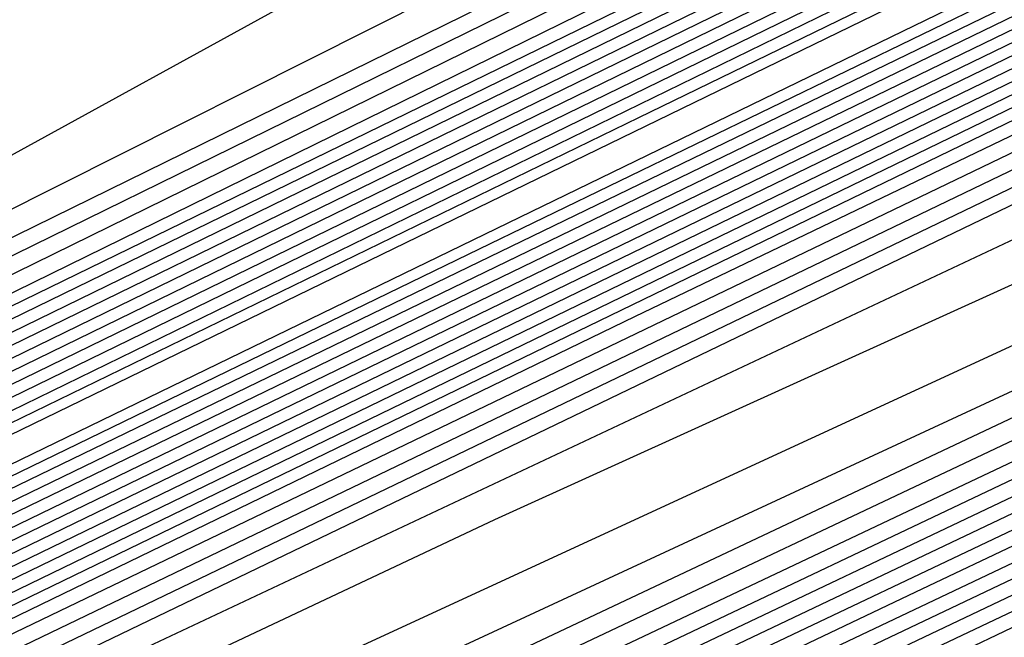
# Model space of a CAD drawing. Extents: x 3249832 to 3255657, y 13789405 to 13793316.
# Tile 519 of 656: x 3254746.097 to 3254747.475, y 13790602.142 to 13790603.006. Entities that reach past the tile are written whole.
import ezdxf

# ---------------------------------------------------------------- set-up
doc = ezdxf.new("R2010")
doc.units = 0
doc.header["$LTSCALE"] = 100
doc.header["$MEASUREMENT"] = 0
for name, color, linetype in [('GRATIO_CON', 10, 'CONTINUOUS'), ('GRATIO_ICON', 7, 'CONTINUOUS'), ('TARGETS_EAST', 7, 'CONTINUOUS')]:
    doc.layers.add(name, color=color, linetype=linetype)

# ---------------------------------------------------------------- blocks, each defined once
blk = doc.blocks.new('Gratio_032316_contours')
at = {"layer": 'GRATIO_CON', "color": 1, "linetype": 'Continuous', "flags": 128}
for points in [[(3254642.139, 13790551.7053), (3254660.6124, 13790560.6687), (3254682.3072, 13790571.2723), (3254700.7352, 13790580.305), (3254711.0317, 13790585.3564), (3254714.825, 13790587.2199), (3254715.3665, 13790587.4896), (3254715.3659, 13790587.4937), (3254715.3657, 13790587.4969), (3254715.3666, 13790587.4975), (3254715.9081, 13790587.7572), (3254719.6861, 13790589.589), (3254729.9352, 13790594.5687), (3254748.2689, 13790603.4881), (3254769.8147, 13790614.0012), (3254788.079, 13790622.9777)], [(3254643.9573, 13790552.6097), (3254661.9705, 13790561.3498), (3254683.1246, 13790571.6892), (3254701.0934, 13790580.4969), (3254711.1333, 13790585.4226), (3254714.8321, 13790587.2398), (3254715.3601, 13790587.5029), (3254715.3596, 13790587.5069), (3254715.3595, 13790587.5098), (3254715.3603, 13790587.5104), (3254715.8805, 13790587.7597), (3254719.5093, 13790589.5191), (3254729.3537, 13790594.3022), (3254746.9632, 13790602.8693), (3254767.6581, 13790612.9672), (3254785.2011, 13790621.5892)], [(3254645.7757, 13790553.5142), (3254663.3285, 13790562.0309), (3254683.9419, 13790572.1067), (3254701.4513, 13790580.6909), (3254711.2342, 13790585.4933), (3254714.8385, 13790587.2659), (3254715.3542, 13790587.5212), (3254715.853, 13790587.7617), (3254719.3325, 13790589.4492), (3254728.7721, 13790594.0356), (3254745.6576, 13790602.2505), (3254765.5015, 13790611.9331), (3254782.3232, 13790620.2006)], [(3254647.5941, 13790554.4186), (3254664.6865, 13790562.712), (3254684.7593, 13790572.5235), (3254701.8095, 13790580.8826), (3254711.336, 13790585.5591), (3254714.8458, 13790587.2852), (3254715.348, 13790587.5339), (3254715.8254, 13790587.7641), (3254719.1557, 13790589.3793), (3254728.1905, 13790593.7691), (3254744.3519, 13790601.6317), (3254763.3449, 13790610.8991), (3254779.4453, 13790618.8121)], [(3254651.2308, 13790556.2274), (3254667.4026, 13790564.0741), (3254686.3942, 13790573.3572), (3254702.526, 13790581.266), (3254711.5395, 13790585.6907), (3254714.8603, 13790587.3239), (3254715.3355, 13790587.5594), (3254715.7702, 13790587.7691), (3254718.8022, 13790589.2396), (3254727.0274, 13790593.236), (3254741.7406, 13790600.3941), (3254759.0318, 13790608.8311), (3254773.6894, 13790616.035)], [(3254653.0492, 13790557.1319), (3254668.7606, 13790564.7552), (3254687.2116, 13790573.774), (3254702.8843, 13790581.4577), (3254711.6412, 13790585.7564), (3254714.8676, 13790587.3433), (3254715.3293, 13790587.5721), (3254715.7426, 13790587.7716), (3254718.6254, 13790589.1697), (3254726.4458, 13790592.9695), (3254740.435, 13790599.7753), (3254756.8752, 13790607.7971), (3254770.8115, 13790614.6465), (3254778.5294, 13790618.5309)], [(3254646.2517, 13790553.9528), (3254654.8675, 13790558.0363), (3254670.1186, 13790565.4362), (3254688.0291, 13790574.1908), (3254703.2426, 13790581.6494), (3254711.743, 13790585.8222), (3254714.8749, 13790587.3627), (3254715.3231, 13790587.5848), (3254715.7151, 13790587.774), (3254718.4486, 13790589.0998), (3254725.8643, 13790592.703), (3254739.1294, 13790599.1565), (3254754.7186, 13790606.7631), (3254767.9336, 13790613.258), (3254775.252, 13790616.9413)], [(3254648.3232, 13790554.9771), (3254656.6859, 13790558.9407), (3254671.4766, 13790566.1173), (3254688.8465, 13790574.6076), (3254703.6008, 13790581.8411), (3254711.8447, 13790585.888), (3254714.8821, 13790587.382), (3254715.3169, 13790587.5976), (3254715.6875, 13790587.7765), (3254718.2718, 13790589.03), (3254725.2827, 13790592.4364), (3254737.8237, 13790598.5377), (3254752.562, 13790605.7291), (3254765.0557, 13790611.8694), (3254771.9746, 13790615.3518)], [(3254652.466, 13790557.0257), (3254660.3226, 13790560.7496), (3254674.1927, 13790567.4794), (3254690.4813, 13790575.4413), (3254704.3173, 13790582.2246), (3254712.0482, 13790586.0196), (3254714.8967, 13790587.4207), (3254715.3044, 13790587.623), (3254715.6323, 13790587.7815), (3254717.9183, 13790588.8903), (3254724.1196, 13790591.9033), (3254735.2124, 13790597.3001), (3254748.2489, 13790603.6611), (3254759.2998, 13790609.0924), (3254765.4198, 13790612.1726), (3254767.5973, 13790613.3706), (3254767.8046, 13790613.628), (3254767.8447, 13790613.807), (3254768.8446, 13790614.4523), (3254771.7623, 13790616.0293)], [(3254651.241, 13790556.5836), (3254654.5375, 13790558.0501), (3254662.141, 13790561.654), (3254675.5507, 13790568.1605), (3254691.2988, 13790575.8581), (3254704.6756, 13790582.4163), (3254712.1499, 13790586.0854), (3254714.904, 13790587.4401), (3254715.2982, 13790587.6357), (3254715.6047, 13790587.7839), (3254717.7415, 13790588.8204), (3254723.538, 13790591.6368), (3254733.9068, 13790596.6813), (3254746.0923, 13790602.627), (3254756.4219, 13790607.7038), (3254762.1424, 13790610.583), (3254764.1778, 13790611.7028), (3254764.3715, 13790611.9434), (3254764.4337, 13790612.1232), (3254765.5415, 13790612.8137), (3254768.7386, 13790614.5249), (3254774.566, 13790617.5186)], [(3254651.548, 13790556.8702), (3254653.3699, 13790557.6315), (3254656.6089, 13790559.0744), (3254663.9594, 13790562.5584), (3254676.9087, 13790568.8416), (3254692.1162, 13790576.2749), (3254705.0338, 13790582.608), (3254712.2517, 13790586.1512), (3254714.9112, 13790587.4594), (3254715.292, 13790587.6484), (3254715.5771, 13790587.7864), (3254717.5647, 13790588.7505), (3254722.9564, 13790591.3703), (3254732.6011, 13790596.0625), (3254743.9357, 13790601.593), (3254753.544, 13790606.3153), (3254758.865, 13790608.9934), (3254760.7582, 13790610.035), (3254760.9385, 13790610.2589), (3254761.0228, 13790610.4394), (3254762.2384, 13790611.1751), (3254765.7149, 13790613.0205), (3254772.0375, 13790616.2604)], [(3254678.2668, 13790569.5227), (3254692.9336, 13790576.6918), (3254705.3921, 13790582.7997), (3254712.3534, 13790586.217), (3254714.9185, 13790587.4788), (3254715.2858, 13790587.6612), (3254715.5496, 13790587.7889), (3254717.3879, 13790588.6807), (3254722.3749, 13790591.1037), (3254731.2955, 13790595.4436), (3254741.7791, 13790600.559), (3254750.666, 13790604.9267), (3254755.5876, 13790607.4038), (3254757.3387, 13790608.3672), (3254757.5054, 13790608.5743), (3254757.6118, 13790608.7556), (3254758.9353, 13790609.5366), (3254762.6912, 13790611.5161), (3254769.509, 13790615.0021), (3254777.6739, 13790619.1394)], [(3254680.9828, 13790570.8848), (3254694.5684, 13790577.5253), (3254706.1082, 13790583.1826), (3254712.556, 13790586.3474), (3254714.9315, 13790587.5159), (3254715.271, 13790587.6858), (3254715.2714, 13790587.6881), (3254715.2722, 13790587.6892), (3254715.2732, 13790587.689), (3254715.4944, 13790587.7945), (3254717.0344, 13790588.541), (3254721.2117, 13790590.5707), (3254728.6842, 13790594.206), (3254737.4659, 13790598.491), (3254744.9102, 13790602.1497), (3254749.0328, 13790604.2246), (3254750.4996, 13790605.0316), (3254750.6393, 13790605.2051), (3254750.7899, 13790605.388), (3254752.329, 13790606.2594), (3254756.6438, 13790608.5072), (3254764.4521, 13790612.4857), (3254773.7947, 13790617.2146)], [(3254682.3408, 13790571.5658), (3254695.3858, 13790577.9421), (3254706.4664, 13790583.3743), (3254712.6576, 13790586.4132), (3254714.9386, 13790587.5352), (3254715.2646, 13790587.6983), (3254715.2651, 13790587.7006), (3254715.2659, 13790587.7017), (3254715.267, 13790587.7016), (3254715.4668, 13790587.797), (3254716.8576, 13790588.4711), (3254720.6302, 13790590.3041), (3254727.3786, 13790593.5872), (3254735.3094, 13790597.457), (3254742.0323, 13790600.7611), (3254745.7554, 13790602.635), (3254747.0801, 13790603.3639), (3254747.2062, 13790603.5205), (3254747.379, 13790603.7042), (3254749.0259, 13790604.6209), (3254753.6201, 13790607.0028), (3254761.9237, 13790611.2275), (3254771.8551, 13790616.2521)]]:
    blk.add_lwpolyline(points, dxfattribs=at)
at = {"layer": 'GRATIO_CON', "color": 5, "linetype": 'Continuous', "flags": 128}
for points in [[(3254645.4599, 13790553.036), (3254663.069, 13790561.7623), (3254683.7862, 13790571.9554), (3254701.3959, 13790580.5965), (3254711.2365, 13790585.4241), (3254714.8618, 13790587.205), (3254715.3792, 13790587.4629), (3254715.3785, 13790587.4674), (3254715.3782, 13790587.4709), (3254715.379, 13790587.4719), (3254715.9133, 13790587.7279), (3254719.64, 13790589.5343), (3254729.7495, 13790594.4457), (3254747.8375, 13790603.2357), (3254769.1201, 13790613.5531), (3254787.2186, 13790622.2657)], [(3254649.9599, 13790555.2348), (3254666.4373, 13790563.4004), (3254685.823, 13790572.9383), (3254702.301, 13790581.0241), (3254711.5092, 13790585.5415), (3254714.9015, 13790587.208), (3254715.3856, 13790587.4496), (3254715.3848, 13790587.4542), (3254715.3844, 13790587.458), (3254715.3852, 13790587.4591), (3254715.9013, 13790587.7061), (3254719.4996, 13790589.4499), (3254729.2606, 13790594.1916), (3254746.7248, 13790602.6782), (3254767.2733, 13790612.6396), (3254784.7474, 13790621.0516)], [(3254645.8078, 13790553.0477), (3254654.4599, 13790557.4337), (3254669.8056, 13790565.0385), (3254687.8597, 13790573.9222), (3254703.2055, 13790581.4548), (3254711.7805, 13790585.6657), (3254714.9395, 13790587.2206), (3254715.3915, 13790587.4448), (3254715.8892, 13790587.6839), (3254719.3592, 13790589.3654), (3254728.7717, 13790593.9374), (3254745.612, 13790602.1206), (3254765.4264, 13790611.7261), (3254782.2763, 13790619.8376)], [(3254650.9146, 13790555.5543), (3254658.9599, 13790559.6325), (3254673.1739, 13790566.6765), (3254689.8966, 13790574.9051), (3254704.1107, 13790581.8824), (3254712.0533, 13790585.783), (3254714.9794, 13790587.2235), (3254715.3982, 13790587.4313), (3254715.8776, 13790587.6614), (3254719.2191, 13790589.2805), (3254728.2829, 13790593.683), (3254744.4993, 13790601.563), (3254763.5796, 13790610.8126), (3254779.8051, 13790618.6235)], [(3254649.0895, 13790554.2614), (3254654.3182, 13790556.9458), (3254657.5919, 13790558.6919), (3254661.1283, 13790560.5677), (3254667.9599, 13790564.0302), (3254679.9106, 13790569.9526), (3254693.9704, 13790576.8709), (3254705.921, 13790582.737), (3254712.5988, 13790586.0165), (3254715.0585, 13790587.2285), (3254715.4093, 13790587.4057), (3254715.4091, 13790587.4086), (3254715.4097, 13790587.4091), (3254715.4114, 13790587.4072), (3254715.8544, 13790587.617), (3254718.939, 13790589.1106), (3254727.3053, 13790593.1741), (3254742.2739, 13790600.4477), (3254759.8859, 13790608.9855), (3254774.8628, 13790616.1954)], [(3254652.9316, 13790556.1611), (3254659.0279, 13790559.2737), (3254662.7531, 13790561.2358), (3254666.2352, 13790563.0744), (3254672.4599, 13790566.2291), (3254683.2789, 13790571.5906), (3254696.0073, 13790577.8537), (3254706.8262, 13790583.1644), (3254712.8717, 13790586.1333), (3254715.0984, 13790587.2306), (3254715.416, 13790587.3911), (3254715.416, 13790587.3939), (3254715.4167, 13790587.3946), (3254715.4184, 13790587.393), (3254715.843, 13790587.5942), (3254718.799, 13790589.0255), (3254726.8166, 13790592.9197), (3254741.1612, 13790599.8901), (3254758.039, 13790608.072), (3254772.3917, 13790614.9813)], [(3254648.5889, 13790553.912), (3254656.7738, 13790558.0608), (3254663.7375, 13790561.6017), (3254667.9142, 13790563.7796), (3254671.342, 13790565.581), (3254676.9599, 13790568.4279), (3254686.6472, 13790573.2286), (3254698.0442, 13790578.8366), (3254707.7315, 13790583.5918), (3254713.1445, 13790586.2502), (3254715.1383, 13790587.2327), (3254715.4228, 13790587.3765), (3254715.4229, 13790587.3793), (3254715.4236, 13790587.3802), (3254715.4253, 13790587.3788), (3254715.8315, 13790587.5713), (3254718.659, 13790588.9404), (3254726.3278, 13790592.6653), (3254740.0485, 13790599.3324), (3254756.1922, 13790607.1585), (3254769.9205, 13790613.7673), (3254777.6832, 13790617.4194)], [(3254651.4104, 13790555.3035), (3254660.616, 13790559.9605), (3254668.4472, 13790563.9297), (3254673.0754, 13790566.3235), (3254676.4489, 13790568.0877), (3254681.4599, 13790570.6267), (3254690.0155, 13790574.8666), (3254700.0811, 13790579.8195), (3254708.6367, 13790584.0191), (3254713.4173, 13790586.367), (3254715.1783, 13790587.2348), (3254715.4296, 13790587.362), (3254715.4297, 13790587.3647), (3254715.4306, 13790587.3657), (3254715.4323, 13790587.3646), (3254715.8201, 13790587.5485), (3254718.5189, 13790588.8554), (3254725.8391, 13790592.4108), (3254738.9357, 13790598.7748), (3254754.3453, 13790606.2449), (3254767.4494, 13790612.5532), (3254774.8722, 13790616.0455)], [(3254647.5106, 13790553.2224), (3254657.0534, 13790558.0863), (3254668.3003, 13790563.7598), (3254677.8665, 13790568.5857), (3254683.3978, 13790571.4112), (3254686.6626, 13790573.101), (3254690.46, 13790575.0244), (3254696.7522, 13790578.1426), (3254704.1549, 13790581.7852), (3254710.4471, 13790584.8739), (3254713.963, 13790586.6006), (3254715.2582, 13790587.2389), (3254715.4431, 13790587.3328), (3254715.4435, 13790587.3354), (3254715.4445, 13790587.3367), (3254715.4462, 13790587.3361), (3254715.7971, 13790587.5028), (3254718.2389, 13790588.6852), (3254724.8615, 13790591.9019), (3254736.7103, 13790597.6595), (3254750.6516, 13790604.4179), (3254762.5071, 13790610.1251), (3254769.2501, 13790613.2977), (3254772.4608, 13790614.7267)], [(3254691.7695, 13790575.6077), (3254694.96, 13790577.2233), (3254700.1205, 13790579.7806), (3254706.1918, 13790582.7681), (3254711.3523, 13790585.3012), (3254714.2359, 13790586.7174), (3254715.2981, 13790587.241), (3254715.4499, 13790587.3183), (3254715.4504, 13790587.3208), (3254715.4515, 13790587.3223), (3254715.4532, 13790587.3219), (3254715.7857, 13790587.4799), (3254718.0989, 13790588.6002), (3254724.3728, 13790591.6475), (3254735.5976, 13790597.1019), (3254748.8048, 13790603.5044), (3254760.036, 13790608.911), (3254766.439, 13790611.9238), (3254769.587, 13790613.3281), (3254772.1591, 13790614.4553)], [(3254687.2858, 13790573.2417), (3254693.7202, 13790576.4989), (3254696.8763, 13790578.1144), (3254699.46, 13790579.4221), (3254703.4888, 13790581.4187), (3254708.2287, 13790583.751), (3254712.2575, 13790585.7286), (3254714.5087, 13790586.8342), (3254715.338, 13790587.2431), (3254715.4567, 13790587.3037), (3254715.4573, 13790587.3062), (3254715.4584, 13790587.3078), (3254715.4602, 13790587.3077), (3254715.7742, 13790587.4571), (3254717.9589, 13790588.5151), (3254723.884, 13790591.393), (3254734.4849, 13790596.5443), (3254746.9579, 13790602.5908), (3254757.5648, 13790607.6969), (3254763.628, 13790610.5499), (3254766.7132, 13790611.9296), (3254769.4468, 13790613.139), (3254773.8018, 13790615.1582)], [(3254691.9954, 13790575.5697), (3254698.8813, 13790579.0427), (3254701.9832, 13790580.621), (3254703.96, 13790581.621), (3254706.8571, 13790583.0567), (3254710.2655, 13790584.7338), (3254713.1627, 13790586.1559), (3254714.7816, 13790586.951), (3254715.378, 13790587.2452), (3254715.4634, 13790587.2891), (3254715.4641, 13790587.2915), (3254715.4654, 13790587.2933), (3254715.4671, 13790587.2935), (3254715.7628, 13790587.4342), (3254717.8189, 13790588.43), (3254723.3953, 13790591.1386), (3254733.3722, 13790595.9866), (3254745.1111, 13790601.6773), (3254755.0937, 13790606.4829), (3254760.817, 13790609.176), (3254763.8393, 13790610.531), (3254766.7345, 13790611.8227), (3254771.4153, 13790614)], [(3254687.5111, 13790573.2582), (3254701.4147, 13790580.2257), (3254709.2037, 13790584.1304), (3254712.1969, 13790585.6344), (3254712.96, 13790586.0188), (3254713.5937, 13790586.3332), (3254714.3394, 13790586.7008), (3254714.9737, 13790587.0132), (3254715.3288, 13790587.1891), (3254715.4606, 13790587.2552), (3254715.4811, 13790587.2651), (3254715.7399, 13790587.3885), (3254717.5388, 13790588.2599), (3254722.4177, 13790590.6297), (3254731.1468, 13790594.8713), (3254741.4174, 13790599.8502), (3254750.1514, 13790604.0547), (3254755.1949, 13790606.4282), (3254758.0917, 13790607.7338), (3254761.31, 13790609.19), (3254766.6422, 13790611.6836), (3254773.1773, 13790614.7751)], [(3254650.9017, 13790554.6653), (3254658.8371, 13790558.7771), (3254673.0892, 13790565.9887), (3254689.8746, 13790574.4203), (3254704.1484, 13790581.5711), (3254712.1263, 13790585.5666), (3254715.0665, 13790587.04), (3254715.4881, 13790587.251), (3254715.7284, 13790587.3657), (3254717.3988, 13790588.1749), (3254721.929, 13790590.3752), (3254730.0341, 13790594.3137), (3254739.5705, 13790598.9367), (3254747.6802, 13790602.8407), (3254752.3838, 13790605.0543), (3254755.2179, 13790606.3353), (3254758.5977, 13790607.8737), (3254764.2556, 13790610.5253), (3254771.1907, 13790613.8082)], [(3254652.1037, 13790555.2502), (3254659.8925, 13790559.2859), (3254673.8812, 13790566.3638), (3254690.3563, 13790574.639), (3254704.3657, 13790581.6567), (3254712.195, 13790585.5772), (3254715.0794, 13790587.0229), (3254715.4916, 13790587.2315), (3254715.4923, 13790587.2341), (3254715.4936, 13790587.2363), (3254715.4952, 13790587.2371), (3254715.717, 13790587.343), (3254717.2588, 13790588.0898), (3254721.4402, 13790590.1208), (3254728.9214, 13790593.7561), (3254737.7237, 13790598.0232), (3254745.2091, 13790601.6266), (3254749.5728, 13790603.6804), (3254752.344, 13790604.9367), (3254755.8855, 13790606.5574), (3254761.8691, 13790609.3671), (3254769.2041, 13790612.8413), (3254776.1088, 13790616.118)], [(3254650.5295, 13790554.2765), (3254653.3056, 13790555.8352), (3254660.9478, 13790559.7949), (3254674.6731, 13790566.7396), (3254690.838, 13790574.8591), (3254704.5835, 13790581.7451), (3254712.2651, 13790585.5926), (3254715.0949, 13790587.012), (3254715.4992, 13790587.2173), (3254715.4997, 13790587.2202), (3254715.5008, 13790587.2224), (3254715.5022, 13790587.2231), (3254715.7056, 13790587.3202), (3254717.1188, 13790588.0047), (3254720.9515, 13790589.8664), (3254727.8087, 13790593.1984), (3254735.8769, 13790597.1097), (3254742.7379, 13790600.4126), (3254746.7617, 13790602.3065), (3254749.4702, 13790603.5381), (3254753.1732, 13790605.2411), (3254759.4825, 13790608.2089), (3254767.2174, 13790611.8744), (3254774.4989, 13790615.3301)], [(3254653.0399, 13790555.5064), (3254655.7096, 13790557.0052), (3254663.0585, 13790560.8129), (3254676.257, 13790567.4911), (3254691.8012, 13790575.2992), (3254705.0188, 13790581.9215), (3254712.405, 13790585.6223), (3254715.1255, 13790586.9884), (3254715.5137, 13790587.187), (3254715.5139, 13790587.1907), (3254715.5149, 13790587.1935), (3254715.5162, 13790587.1948), (3254715.6827, 13790587.2745), (3254716.8387, 13790587.8346), (3254719.9739, 13790589.3575), (3254725.5832, 13790592.0832), (3254732.1832, 13790595.2826), (3254737.7956, 13790597.9844), (3254741.1396, 13790599.5586), (3254743.7225, 13790600.741), (3254747.7487, 13790602.6085), (3254754.7095, 13790605.8925), (3254763.2441, 13790609.9406), (3254771.2789, 13790613.7544)], [(3254692.2829, 13790575.5193), (3254705.2366, 13790582.0098), (3254712.4751, 13790585.6374), (3254715.1409, 13790586.9771), (3254715.5211, 13790587.1724), (3254715.5211, 13790587.1764), (3254715.522, 13790587.1793), (3254715.5233, 13790587.1807), (3254715.6712, 13790587.2517), (3254716.6987, 13790587.7496), (3254719.4852, 13790589.103), (3254724.4705, 13790591.5255), (3254730.3363, 13790594.3691), (3254735.3245, 13790596.7704), (3254738.3286, 13790598.1847), (3254740.8487, 13790599.3424), (3254745.0364, 13790601.2922), (3254752.3229, 13790604.7343), (3254761.2575, 13790608.9736), (3254769.6689, 13790612.9665), (3254775.8378, 13790615.8811)], [(3254677.8408, 13790568.2426), (3254692.7645, 13790575.7394), (3254705.4543, 13790582.0981), (3254712.5451, 13790585.6526), (3254715.1564, 13790586.9658), (3254715.5285, 13790587.1578), (3254715.5284, 13790587.1621), (3254715.5291, 13790587.1652), (3254715.5303, 13790587.1667), (3254715.6598, 13790587.2289), (3254716.5587, 13790587.6645), (3254718.9964, 13790588.8486), (3254723.3578, 13790590.9679), (3254728.4895, 13790593.4556), (3254732.8533, 13790595.5563), (3254735.5176, 13790596.8108), (3254737.9749, 13790597.9438), (3254742.3242, 13790599.9759), (3254749.9364, 13790603.5761), (3254759.2708, 13790608.0067), (3254768.0589, 13790612.1786), (3254774.5039, 13790615.224)], [(3254678.6327, 13790568.6184), (3254693.2462, 13790575.9595), (3254705.672, 13790582.1864), (3254712.6152, 13790585.6677), (3254715.1718, 13790586.9544), (3254715.5359, 13790587.1432), (3254715.5356, 13790587.1479), (3254715.5363, 13790587.151), (3254715.5373, 13790587.1526), (3254715.6484, 13790587.2061), (3254716.4187, 13790587.5794), (3254718.5077, 13790588.5941), (3254722.2451, 13790590.4102), (3254726.6426, 13790592.542), (3254730.3822, 13790594.3422), (3254732.7065, 13790595.4369), (3254735.101, 13790596.5452), (3254739.6119, 13790598.6596), (3254747.5498, 13790602.4179), (3254757.2842, 13790607.0398), (3254766.4489, 13790611.3907), (3254773.17, 13790614.5669)], [(3254680.2165, 13790569.3699), (3254694.2095, 13790576.3997), (3254706.1075, 13790582.363), (3254712.7553, 13790585.698), (3254715.2027, 13790586.9318), (3254715.5507, 13790587.114), (3254715.5501, 13790587.1193), (3254715.5505, 13790587.1228), (3254715.5514, 13790587.1245), (3254715.6255, 13790587.1605), (3254716.1386, 13790587.4093), (3254717.5302, 13790588.0852), (3254720.0197, 13790589.295), (3254722.9489, 13790590.715), (3254725.4399, 13790591.9141), (3254727.0844, 13790592.6891), (3254729.3534, 13790593.7481), (3254734.1874, 13790596.027), (3254742.7767, 13790600.1014), (3254753.3109, 13790605.106), (3254763.2289, 13790609.8149), (3254770.5022, 13790613.2526), (3254775.2309, 13790615.445)], [(3254681.0084, 13790569.7457), (3254694.6911, 13790576.6198), (3254706.3252, 13790582.4514), (3254712.8253, 13790585.7131), (3254715.2181, 13790586.9205), (3254715.5581, 13790587.0994), (3254715.5573, 13790587.105), (3254715.5577, 13790587.1086), (3254715.5585, 13790587.1105), (3254715.614, 13790587.1377), (3254715.9986, 13790587.3243), (3254717.0414, 13790587.8308), (3254718.907, 13790588.7373), (3254721.1021, 13790589.8014), (3254722.9687, 13790590.7), (3254724.2734, 13790591.3152), (3254726.4795, 13790592.3495), (3254731.4751, 13790594.7106), (3254740.3902, 13790598.9432), (3254751.3242, 13790604.1391), (3254761.6189, 13790609.027), (3254769.1683, 13790612.5955), (3254774.0756, 13790614.8726)], [(3254681.8003, 13790570.1215), (3254695.1728, 13790576.8399), (3254706.5429, 13790582.5397), (3254712.8954, 13790585.7283), (3254715.2336, 13790586.9092), (3254715.5655, 13790587.0848), (3254715.5646, 13790587.0908), (3254715.5648, 13790587.0945), (3254715.5655, 13790587.0964), (3254715.6026, 13790587.1149), (3254715.8586, 13790587.2392), (3254716.5526, 13790587.5763), (3254717.7943, 13790588.1797), (3254719.2552, 13790588.8879), (3254720.4976, 13790589.486), (3254721.4623, 13790589.9413), (3254723.6057, 13790590.9509), (3254728.7628, 13790593.3943), (3254738.0036, 13790597.785), (3254749.3376, 13790603.1722), (3254760.0089, 13790608.2391), (3254767.8344, 13790611.9384), (3254772.9202, 13790614.3002)], [(3254735.6171, 13790596.6268), (3254747.3509, 13790602.2053), (3254758.3989, 13790607.4512), (3254766.5005, 13790611.2813), (3254771.7648, 13790613.7278)], [(3254684.1761, 13790571.2487), (3254696.618, 13790577.4994), (3254707.1969, 13790582.802), (3254713.1074, 13790585.7679), (3254715.2826, 13790586.8659), (3254715.5906, 13790587.0293), (3254715.5881, 13790587.0358), (3254715.5865, 13790587.0411), (3254715.5857, 13790587.0455), (3254715.5857, 13790587.0491), (3254715.5862, 13790587.0517), (3254715.5868, 13790587.0533), (3254715.8668, 13790587.1867), (3254717.823, 13790588.1171), (3254723.1317, 13790590.6428), (3254732.719, 13790595.2041), (3254744.5101, 13790600.8106), (3254755.6802, 13790606.114), (3254763.9812, 13790610.0377), (3254769.4727, 13790612.5918), (3254772.7913, 13790614.058)], [(3254684.968, 13790571.6245), (3254697.0997, 13790577.7194), (3254707.4147, 13790582.8902), (3254713.1775, 13790585.7827), (3254715.2982, 13790586.854), (3254715.5983, 13790587.014), (3254715.5956, 13790587.0209), (3254715.5938, 13790587.0266), (3254715.5929, 13790587.0311), (3254715.5928, 13790587.0347), (3254715.5933, 13790587.0371), (3254715.5941, 13790587.0382), (3254715.8655, 13790587.1668), (3254717.7598, 13790588.067), (3254722.9002, 13790590.5119), (3254732.1888, 13790594.9308), (3254743.6448, 13790600.3775), (3254754.5666, 13790605.5623), (3254762.7944, 13790609.4506), (3254768.3357, 13790612.0281), (3254771.74, 13790613.536)], [(3254685.7599, 13790572.0002), (3254697.5813, 13790577.9395), (3254707.6325, 13790582.9783), (3254713.2477, 13790585.7974), (3254715.3139, 13790586.8421), (3254715.6059, 13790586.9987), (3254715.6031, 13790587.0061), (3254715.6012, 13790587.0121), (3254715.6002, 13790587.0168), (3254715.6, 13790587.0202), (3254715.6005, 13790587.0224), (3254715.6014, 13790587.0231), (3254715.8641, 13790587.1469), (3254717.6967, 13790588.0169), (3254722.6687, 13790590.3811), (3254731.6586, 13790594.6574), (3254742.7795, 13790599.9444), (3254753.4529, 13790605.0106), (3254761.6075, 13790608.8634), (3254767.1987, 13790611.4645), (3254770.6888, 13790613.014), (3254772.5688, 13790613.737)], [(3254686.5518, 13790572.376), (3254698.063, 13790578.1595), (3254707.8503, 13790583.0665), (3254713.3179, 13790585.8122), (3254715.3295, 13790586.8301), (3254715.6136, 13790586.9834), (3254715.6106, 13790586.9912), (3254715.6085, 13790586.9975), (3254715.6074, 13790587.0024), (3254715.6072, 13790587.0058), (3254715.6076, 13790587.0078), (3254715.6086, 13790587.008), (3254715.8627, 13790587.127), (3254717.6335, 13790587.9669), (3254722.4373, 13790590.2503), (3254731.1285, 13790594.3841), (3254741.9141, 13790599.5112), (3254752.3392, 13790604.4589), (3254760.4207, 13790608.2763), (3254766.0618, 13790610.9008), (3254769.6376, 13790612.4919), (3254771.5699, 13790613.2422)]]:
    blk.add_lwpolyline(points, dxfattribs=at)
at = {"layer": 'GRATIO_ICON', "color": 7, "linetype": 'Continuous', "flags": 128}
for points in [[(3254649.4124, 13790555.323), (3254666.0445, 13790563.393), (3254685.5768, 13790572.9403), (3254702.1678, 13790581.0743), (3254711.4377, 13790585.6249), (3254714.8531, 13790587.3046), (3254715.3418, 13790587.5467), (3254715.7978, 13790587.7666), (3254718.979, 13790589.3094), (3254727.609, 13790593.5026), (3254743.0463, 13790601.0129), (3254761.1884, 13790609.8651), (3254776.5674, 13790617.4236)], [(3254650.3946, 13790556.0014), (3254658.5043, 13790559.8452), (3254672.8347, 13790566.7984), (3254689.6639, 13790575.0245), (3254703.9591, 13790582.0328), (3254711.9464, 13790585.9538), (3254714.8894, 13790587.4014), (3254715.3107, 13790587.6103), (3254715.6599, 13790587.779), (3254718.095, 13790588.9601), (3254724.7011, 13790592.1699), (3254736.5181, 13790597.9189), (3254750.4054, 13790604.6951), (3254762.1777, 13790610.4809), (3254768.6972, 13790613.7622), (3254771.0169, 13790615.0384), (3254771.2377, 13790615.3126)], [(3254679.6248, 13790570.2037), (3254693.751, 13790577.1084), (3254705.75, 13790582.9909), (3254712.4544, 13790586.2816), (3254714.9243, 13790587.4967), (3254715.2773, 13790587.6732), (3254715.2777, 13790587.6756), (3254715.2784, 13790587.6767), (3254715.2794, 13790587.6764), (3254715.5219, 13790587.7921), (3254717.2111, 13790588.6109), (3254721.7933, 13790590.8372), (3254729.9899, 13790594.8248), (3254739.6225, 13790599.525), (3254747.7881, 13790603.5382), (3254752.3102, 13790605.8142), (3254753.9192, 13790606.6994), (3254754.0723, 13790606.8897), (3254754.2009, 13790607.0718), (3254755.6321, 13790607.898), (3254759.6675, 13790610.0116), (3254766.9806, 13790613.7439), (3254775.7343, 13790618.177)], [(3254652.4307, 13790556.1481), (3254656.0215, 13790558.061), (3254663.4599, 13790561.8314), (3254676.5423, 13790568.3146), (3254691.9335, 13790575.888), (3254705.0159, 13790582.3099), (3254712.3263, 13790585.9001), (3254715.0195, 13790587.2261), (3254715.4051, 13790587.4175), (3254715.8661, 13790587.6387), (3254719.079, 13790589.1955), (3254727.7941, 13790593.4286), (3254743.3866, 13790601.0054), (3254761.7327, 13790609.8991), (3254777.334, 13790617.4094)], [(3254645.557, 13790552.2637), (3254654.2319, 13790556.6949), (3254664.4581, 13790561.8601), (3254673.1568, 13790566.2577), (3254678.2366, 13790568.8673), (3254681.5558, 13790570.5944), (3254685.96, 13790572.8256), (3254693.3838, 13790576.5046), (3254702.118, 13790580.8023), (3254709.5419, 13790584.4465), (3254713.6902, 13790586.4838), (3254715.2182, 13790587.2369), (3254715.4363, 13790587.3474), (3254715.4366, 13790587.35), (3254715.4375, 13790587.3512), (3254715.4393, 13790587.3504), (3254715.8086, 13790587.5256), (3254718.3789, 13790588.7703), (3254725.3503, 13790592.1564), (3254737.823, 13790598.2172), (3254752.4985, 13790605.3314), (3254764.9782, 13790611.3391), (3254772.0611, 13790614.6716)], [(3254743.2642, 13790600.7638), (3254752.6225, 13790605.2688), (3254758.0059, 13790607.8021), (3254760.9655, 13790609.1324), (3254764.0223, 13790610.5063), (3254769.0287, 13790612.8418), (3254775.164, 13790615.742)], [(3254651.7847, 13790554.8915), (3254654.5076, 13790556.4202), (3254662.0031, 13790560.3039), (3254675.4651, 13790567.1153), (3254691.3196, 13790575.0792), (3254704.8011, 13790581.8331), (3254712.335, 13790585.6071), (3254715.1101, 13790586.9997), (3254715.5062, 13790587.2016), (3254715.5066, 13790587.205), (3254715.5077, 13790587.2076), (3254715.5092, 13790587.2088), (3254715.6941, 13790587.2973), (3254716.9787, 13790587.9197), (3254720.4627, 13790589.6119), (3254726.696, 13790592.6408), (3254734.03, 13790596.1961), (3254740.2668, 13790599.1985), (3254743.9507, 13790600.9325), (3254746.5964, 13790602.1395), (3254750.4609, 13790603.9248), (3254757.096, 13790607.0507), (3254765.2308, 13790610.9075), (3254772.8889, 13790614.5422)], [(3254679.4246, 13790568.9942), (3254693.7278, 13790576.1796), (3254705.8897, 13790582.2747), (3254712.6852, 13790585.6828), (3254715.1872, 13790586.9431), (3254715.5433, 13790587.1286), (3254715.5429, 13790587.1336), (3254715.5434, 13790587.1369), (3254715.5444, 13790587.1386), (3254715.6369, 13790587.1833), (3254716.2787, 13790587.4944), (3254718.0189, 13790588.3397), (3254721.1324, 13790589.8526), (3254724.7958, 13790591.6285), (3254727.911, 13790593.1282), (3254729.8955, 13790594.063), (3254732.2272, 13790595.1466), (3254736.8996, 13790597.3433), (3254745.1633, 13790601.2597), (3254755.2975, 13790606.0729), (3254764.8389, 13790610.6028), (3254771.8361, 13790613.9098)], [(3254683.3842, 13790570.8729), (3254696.1363, 13790577.2794), (3254706.9791, 13790582.7139), (3254713.0372, 13790585.7532), (3254715.2669, 13790586.8778), (3254715.5829, 13790587.0446), (3254715.5806, 13790587.0506), (3254715.5791, 13790587.0557), (3254715.5784, 13790587.0599), (3254715.8668, 13790587.2007), (3254717.8851, 13790588.1638), (3254723.3626, 13790590.7721), (3254733.249, 13790595.477), (3254745.3755, 13790601.2437), (3254756.7939, 13790606.6657), (3254765.1681, 13790610.6249), (3254770.6097, 13790613.1555), (3254773.8425, 13790614.5801)]]:
    blk.add_lwpolyline(points, dxfattribs=at)

msp = doc.modelspace()

# ---------------------------------------------------------------- block references
at = {"layer": 'TARGETS_EAST'}
msp.add_blockref('Gratio_032316_contours', (0, 0), dxfattribs=at)

doc.saveas('drawing.dxf')
